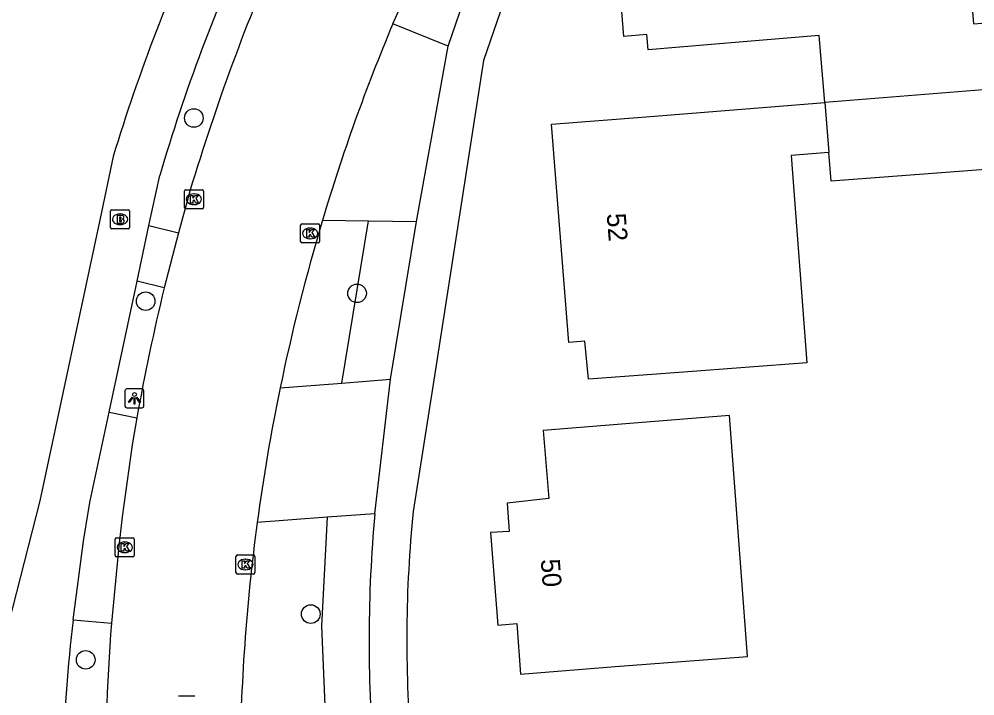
# Model space of a CAD drawing. Extents: x 157321 to 158827, y 386650 to 388532.
# Drawn here: x 158189.5 to 158239.7, y 387563.6 to 387599.1 of the extents above; entities that cross this region are included whole.
import ezdxf

# ---------------------------------------------------------------- set-up
doc = ezdxf.new("R2010")
doc.units = 0
for name, color, linetype in [('IMGEO_Boom', 7, 'Continuous'), ('IMGEO_Brandkraan', 7, 'Continuous'), ('IMGEO_Groenvoorziening', 7, 'Continuous'), ('IMGEO_Kolk', 7, 'Continuous'), ('IMGEO_Lichtpunt', 7, 'Continuous'), ('IMGEO_Pand', 7, 'Continuous'), ('IMGEO_Pand_nummerreeks', 7, 'Continuous'), ('IMGEO_Rijbaan_lokaal_gesloten', 7, 'Continuous'), ('IMGEO_Rioolput', 7, 'Continuous'), ('IMGEO_Voetpad_open', 7, 'Continuous')]:
    doc.layers.add(name, color=color, linetype=linetype)

msp = doc.modelspace()

# ---------------------------------------------------------------- linework, layer by layer
at = {"layer": 'IMGEO_Boom'}
for centre in [(158198.682, 387593.911), (158207.259, 387584.702), (158196.154, 387584.287), (158204.828, 387567.85), (158193.002, 387565.448)]:
    msp.add_circle(centre, 0.489, dxfattribs=at)
at = {"layer": 'IMGEO_Brandkraan'}
for p, q in [((158194.306, 387588.164), (158194.306, 387589.016)), ((158194.381, 387589.09), (158195.233, 387589.09)), ((158194.794, 387588.87), (158194.819, 387588.87)), ((158195.307, 387589.016), (158195.307, 387588.164)), ((158194.817, 387588.31), (158194.792, 387588.31)), ((158195.233, 387588.09), (158194.381, 387588.09))]:
    msp.add_line(p, q, dxfattribs=at)
for points in [[(158194.306, 387588.164), (158194.306, 387589.016)], [(158194.381, 387589.09), (158195.233, 387589.09)], [(158195.307, 387589.016), (158195.307, 387588.164)], [(158194.654, 387588.79), (158194.654, 387588.39), (158194.867, 387588.39)], [(158194.885, 387588.79), (158194.654, 387588.79)], [(158194.833, 387588.709), (158194.779, 387588.709), (158194.779, 387588.633)], [(158194.779, 387588.633), (158194.832, 387588.633)], [(158194.841, 387588.557), (158194.779, 387588.557), (158194.779, 387588.476)], [(158194.779, 387588.476), (158194.841, 387588.476)], [(158195.233, 387588.09), (158194.381, 387588.09)]]:
    msp.add_lwpolyline(points, dxfattribs=at)
for centre, radius, start, end in [((158194.383, 387589.014), 0.0765, 91.552, 178.448), ((158194.383, 387589.014), 0.0765, 91.552, 178.448), ((158195.231, 387589.014), 0.0765, 1.552, 88.448), ((158195.231, 387589.014), 0.0765, 1.552, 88.448), ((158194.834, 387588.671), 0.0379, 267.8285, 90.9355), ((158194.842, 387588.516), 0.0404, 269.8759, 90.5077), ((158194.873, 387588.641), 0.251, 268.6676, 293.5347), ((158194.889, 387588.645), 0.145, 59.4692, 91.5367), ((158194.914, 387588.692), 0.0922, 285.5137, 58.1501), ((158194.919, 387588.5), 0.105, 301.3115, 78.989), ((158194.383, 387588.166), 0.0765, 181.552, 268.448), ((158194.383, 387588.166), 0.0765, 181.552, 268.448), ((158195.231, 387588.166), 0.0765, 271.552, 358.448), ((158195.231, 387588.166), 0.0765, 271.552, 358.448)]:
    msp.add_arc(centre, radius, start, end, dxfattribs=at)
for centre, major_axis, ratio, start_param, end_param in [((158194.793, 387588.59), (-0.387, 0.002), 0.722429, 4.712389, 7.853982), ((158194.818, 387588.59), (-0.39, 0.002), 0.717154, 1.570796, 4.712389)]:
    msp.add_ellipse(centre, major_axis=major_axis, ratio=ratio, start_param=start_param, end_param=end_param, dxfattribs=at)
at = {"layer": 'IMGEO_Groenvoorziening'}
for points in [[(158206.451, 387579.984), (158207.862, 387588.509)], [(158205.682, 387572.936), (158205.39, 387567.223), (158205.685, 387560.158)]]:
    msp.add_lwpolyline(points, dxfattribs=at)
at = {"layer": 'IMGEO_Kolk'}
for p, q in [((158198.188, 387589.218), (158198.188, 387590.07)), ((158198.263, 387590.144), (158199.115, 387590.144)), ((158198.676, 387589.924), (158198.701, 387589.924)), ((158199.189, 387590.07), (158199.189, 387589.218)), ((158198.699, 387589.364), (158198.674, 387589.364)), ((158199.115, 387589.144), (158198.263, 387589.144)), ((158204.367, 387588.35), (158205.219, 387588.35)), ((158204.292, 387587.424), (158204.292, 387588.276)), ((158204.78, 387588.13), (158204.805, 387588.13)), ((158205.293, 387588.276), (158205.293, 387587.424)), ((158205.219, 387587.35), (158204.367, 387587.35)), ((158204.803, 387587.57), (158204.778, 387587.57)), ((158194.553, 387570.931), (158194.553, 387571.783)), ((158194.628, 387571.857), (158195.48, 387571.857)), ((158195.554, 387571.783), (158195.554, 387570.931)), ((158195.041, 387571.637), (158195.066, 387571.637)), ((158195.48, 387570.857), (158194.628, 387570.857)), ((158195.064, 387571.077), (158195.039, 387571.077)), ((158200.895, 387570.029), (158200.895, 387570.881)), ((158200.97, 387570.955), (158201.822, 387570.955)), ((158201.383, 387570.735), (158201.408, 387570.735)), ((158201.896, 387570.881), (158201.896, 387570.029)), ((158201.822, 387569.955), (158200.97, 387569.955)), ((158201.406, 387570.175), (158201.381, 387570.175))]:
    msp.add_line(p, q, dxfattribs=at)
for points in [[(158198.188, 387589.218), (158198.188, 387590.07)], [(158198.263, 387590.144), (158199.115, 387590.144)], [(158198.509, 387589.844), (158198.632, 387589.844), (158198.632, 387589.693), (158198.762, 387589.844), (158198.926, 387589.844), (158198.78, 387589.693), (158198.933, 387589.444), (158198.781, 387589.444), (158198.696, 387589.608), (158198.632, 387589.541), (158198.632, 387589.444), (158198.509, 387589.444), (158198.509, 387589.844)], [(158199.189, 387590.07), (158199.189, 387589.218)], [(158199.115, 387589.144), (158198.263, 387589.144)], [(158204.367, 387588.35), (158205.219, 387588.35)], [(158204.292, 387587.424), (158204.292, 387588.276)], [(158204.613, 387588.05), (158204.736, 387588.05), (158204.736, 387587.899), (158204.866, 387588.05), (158205.03, 387588.05), (158204.884, 387587.899), (158205.037, 387587.65), (158204.885, 387587.65), (158204.8, 387587.814), (158204.736, 387587.747), (158204.736, 387587.65), (158204.613, 387587.65), (158204.613, 387588.05)], [(158205.293, 387588.276), (158205.293, 387587.424)], [(158205.219, 387587.35), (158204.367, 387587.35)], [(158194.553, 387570.931), (158194.553, 387571.783)], [(158194.628, 387571.857), (158195.48, 387571.857)], [(158195.554, 387571.783), (158195.554, 387570.931)], [(158194.874, 387571.557), (158194.997, 387571.557), (158194.997, 387571.406), (158195.127, 387571.557), (158195.291, 387571.557), (158195.145, 387571.406), (158195.298, 387571.157), (158195.146, 387571.157), (158195.061, 387571.321), (158194.997, 387571.254), (158194.997, 387571.157), (158194.874, 387571.157), (158194.874, 387571.557)], [(158195.48, 387570.857), (158194.628, 387570.857)], [(158200.895, 387570.029), (158200.895, 387570.881)], [(158200.97, 387570.955), (158201.822, 387570.955)], [(158201.896, 387570.881), (158201.896, 387570.029)], [(158201.216, 387570.655), (158201.339, 387570.655), (158201.339, 387570.504), (158201.469, 387570.655), (158201.633, 387570.655), (158201.487, 387570.504), (158201.64, 387570.255), (158201.488, 387570.255), (158201.403, 387570.419), (158201.339, 387570.352), (158201.339, 387570.255), (158201.216, 387570.255), (158201.216, 387570.655)], [(158201.822, 387569.955), (158200.97, 387569.955)]]:
    msp.add_lwpolyline(points, dxfattribs=at)
for centre, start, end in [((158198.265, 387590.068), 91.552, 178.448), ((158198.265, 387590.068), 91.552, 178.448), ((158199.113, 387590.068), 1.552, 88.448), ((158199.113, 387590.068), 1.552, 88.448), ((158198.265, 387589.22), 181.552, 268.448), ((158198.265, 387589.22), 181.552, 268.448), ((158199.113, 387589.22), 271.552, 358.448), ((158199.113, 387589.22), 271.552, 358.448), ((158204.369, 387588.274), 91.552, 178.448), ((158204.369, 387588.274), 91.552, 178.448), ((158205.217, 387588.274), 1.552, 88.448), ((158205.217, 387588.274), 1.552, 88.448), ((158204.369, 387587.426), 181.552, 268.448), ((158204.369, 387587.426), 181.552, 268.448), ((158205.217, 387587.426), 271.552, 358.448), ((158205.217, 387587.426), 271.552, 358.448), ((158194.63, 387571.781), 91.552, 178.448), ((158194.63, 387571.781), 91.552, 178.448), ((158195.478, 387571.781), 1.552, 88.448), ((158195.478, 387571.781), 1.552, 88.448), ((158194.63, 387570.933), 181.552, 268.448), ((158194.63, 387570.933), 181.552, 268.448), ((158195.478, 387570.933), 271.552, 358.448), ((158195.478, 387570.933), 271.552, 358.448), ((158200.972, 387570.879), 91.552, 178.448), ((158200.972, 387570.879), 91.552, 178.448), ((158201.82, 387570.879), 1.552, 88.448), ((158201.82, 387570.879), 1.552, 88.448), ((158200.972, 387570.031), 181.552, 268.448), ((158200.972, 387570.031), 181.552, 268.448), ((158201.82, 387570.031), 271.552, 358.448), ((158201.82, 387570.031), 271.552, 358.448)]:
    msp.add_arc(centre, 0.0765, start, end, dxfattribs=at)
for centre, major_axis, ratio, start_param, end_param in [((158198.675, 387589.644), (-0.387, 0.002), 0.722429, 4.712389, 7.853982), ((158198.7, 387589.644), (-0.39, 0.002), 0.717154, 1.570796, 4.712389), ((158204.779, 387587.85), (-0.387, 0.002), 0.722429, 4.712389, 7.853982), ((158204.804, 387587.85), (-0.39, 0.002), 0.717154, 1.570796, 4.712389), ((158195.04, 387571.357), (-0.387, 0.002), 0.722429, 4.712389, 7.853982), ((158195.065, 387571.357), (-0.39, 0.002), 0.717154, 1.570796, 4.712389), ((158201.382, 387570.455), (-0.387, 0.002), 0.722429, 4.712389, 7.853982), ((158201.407, 387570.455), (-0.39, 0.002), 0.717154, 1.570796, 4.712389)]:
    msp.add_ellipse(centre, major_axis=major_axis, ratio=ratio, start_param=start_param, end_param=end_param, dxfattribs=at)
at = {"layer": 'IMGEO_Lichtpunt'}
for p, q in [((158195.065, 387579.587), (158195.065, 387578.78)), ((158195.065, 387579.587), (158195.065, 387578.78)), ((158195.967, 387579.682), (158195.159, 387579.682)), ((158195.967, 387579.682), (158195.159, 387579.682)), ((158196.061, 387578.78), (158196.061, 387579.587)), ((158196.061, 387578.78), (158196.061, 387579.587)), ((158195.159, 387578.686), (158195.967, 387578.686)), ((158195.159, 387578.686), (158195.967, 387578.686))]:
    msp.add_line(p, q, dxfattribs=at)
for points in [[(158195.439, 387579.251), (158195.478, 387579.223), (158195.29, 387578.961), (158195.252, 387578.988), (158195.439, 387579.251)], [(158195.541, 387579.203), (158195.588, 387579.203), (158195.588, 387578.881), (158195.541, 387578.881), (158195.541, 387579.203)], [(158195.651, 387579.223), (158195.689, 387579.25), (158195.876, 387578.988), (158195.837, 387578.96), (158195.651, 387579.223)]]:
    msp.add_lwpolyline(points, dxfattribs=at)
msp.add_circle((158195.564, 387579.385), 0.0994, dxfattribs=at)
for centre, start, end in [((158195.159, 387579.587), 90, 180), ((158195.159, 387579.587), 90, 180), ((158195.967, 387579.587), 0, 90), ((158195.967, 387579.587), 0, 90), ((158195.159, 387578.78), 180, 270), ((158195.159, 387578.78), 180, 270), ((158195.967, 387578.78), 270, 0), ((158195.967, 387578.78), 270, 360)]:
    msp.add_arc(centre, 0.0946, start, end, dxfattribs=at)
at = {"layer": 'IMGEO_Pand'}
for points in [[(158231.831, 387594.73), (158231.543, 387598.239), (158227.54, 387597.91), (158222.556, 387597.501), (158222.49, 387598.301), (158221.28, 387598.202), (158220.78, 387604.3), (158221.974, 387604.394), (158221.73, 387607.49), (158226.715, 387607.88), (158231.894, 387608.286), (158232.417, 387601.61), (158239.392, 387602.156), (158239.65, 387598.867), (158249.196, 387599.615), (158249.354, 387596.124)], [(158249.354, 387596.124), (158231.831, 387594.73)], [(158249.354, 387596.124), (158249.545, 387591.905), (158232.17, 387590.597), (158232.047, 387592.102)], [(158232.047, 387592.102), (158230.076, 387591.944), (158230.896, 387581.054), (158224.406, 387580.565), (158219.42, 387580.19), (158219.23, 387582.18), (158218.38, 387582.12), (158217.47, 387593.58), (158222.455, 387593.98), (158229.878, 387594.575), (158231.831, 387594.73)], [(158231.831, 387594.73), (158232.047, 387592.102)], [(158226.831, 387578.289), (158222.024, 387577.902), (158217.04, 387577.5), (158217.34, 387573.93), (158215.14, 387573.68), (158215.26, 387572.19), (158214.27, 387572.13), (158214.65, 387567.27), (158215.65, 387567.36), (158215.84, 387564.7), (158220.825, 387565.089), (158224.3, 387565.36), (158227.769, 387565.63), (158227.421, 387570.323), (158226.831, 387578.289)]]:
    msp.add_lwpolyline(points, dxfattribs=at)
at = {"layer": 'IMGEO_Rijbaan_lokaal_gesloten'}
for points in [[(158209.14, 387598.854), (158210.829, 387602.619), (158214.721, 387610.576), (158228.318, 387638.766)], [(158198.619, 387590.534), (158198.498, 387590.135), (158198.379, 387589.735), (158197.883, 387587.879)], [(158197.883, 387587.879), (158197.131, 387584.99)], [(158195.688, 387578.159), (158195.444, 387576.738), (158194.923, 387572.959), (158194.743, 387571.419), (158194.359, 387567.382)]]:
    msp.add_lwpolyline(points, dxfattribs=at)
for centre, radius, start, end in [((158307.402, 387557.454), 113.701, 156.01161, 163.08566), ((158300.712, 387560.239), 99.381, 157.13513, 163.4545), ((158303.896, 387558.942), 102.803, 163.26714, 168.3331), ((158302.842, 387559.091), 108.837, 166.234, 169.91007), ((158303.972, 387558.936), 102.879, 168.33839, 172.32941), ((158304.009, 387558.965), 102.912, 172.34831, 179.53803), ((158304.076, 387558.689), 110.061, 175.46991, 180.53679)]:
    msp.add_arc(centre, radius, start, end, dxfattribs=at)
at = {"layer": 'IMGEO_Rioolput'}
msp.add_line((158197.876, 387563.553), (158198.728, 387563.553), dxfattribs=at)
msp.add_lwpolyline([(158197.876, 387563.553), (158198.728, 387563.553)], dxfattribs=at)
at = {"layer": 'IMGEO_Voetpad_open'}
for points in [[(158212.043, 387597.686), (158216.106, 387609.539), (158230.842, 387641.425)], [(158232.584, 387640.439), (158231.659, 387638.42), (158218.273, 387609.64), (158213.897, 387596.941), (158211.322, 387580.364), (158210.214, 387573.247)], [(158212.043, 387597.686), (158209.14, 387598.854)], [(158210.391, 387588.477), (158212.043, 387597.686)], [(158194.441, 387591.886), (158194.376, 387591.558), (158193.831, 387588.963), (158190.599, 387573.803), (158185.646, 387554.533)], [(158196.312, 387588.27), (158196.901, 387590.896)], [(158205.446, 387588.54), (158207.862, 387588.509)], [(158207.862, 387588.509), (158210.391, 387588.477)], [(158209.018, 387580.184), (158210.391, 387588.477)], [(158195.704, 387585.332), (158196.312, 387588.27)], [(158196.312, 387588.27), (158197.883, 387587.879)], [(158194.232, 387578.458), (158195.704, 387585.332)], [(158197.131, 387584.99), (158195.704, 387585.332)], [(158203.217, 387579.731), (158206.451, 387579.984)], [(158206.451, 387579.984), (158209.018, 387580.184)], [(158208.195, 387573.12), (158209.018, 387580.184)], [(158192.338, 387567.555), (158192.888, 387571.68), (158193.149, 387573.301), (158193.234, 387573.797), (158194.232, 387578.458)], [(158194.232, 387578.458), (158195.688, 387578.159)], [(158205.682, 387572.936), (158202.014, 387572.668)], [(158208.195, 387573.12), (158205.682, 387572.936)], [(158192.338, 387567.555), (158194.359, 387567.382)]]:
    msp.add_lwpolyline(points, dxfattribs=at)
for centre, radius, start, end in [((158294.684, 387561.096), 104.865, 155.32535, 162.92575), ((158282.802, 387565.935), 89.454, 154.91074, 163.79718), ((158275.464, 387566.534), 65.594, 174.12581, 184.88676), ((158281.361, 387566.421), 73.472, 174.76841, 184.73797), ((158296.172, 387555.824), 104.494, 173.55421, 181.59642)]:
    msp.add_arc(centre, radius, start, end, dxfattribs=at)

# ---------------------------------------------------------------- texts
at = {"layer": 'IMGEO_Pand_nummerreeks'}
for s, rotation, p in [('52', 274.5376, (158220.372, 387588.877)), ('50', 274.4689, (158216.908, 387570.717))]:
    msp.add_text(s, height=1, rotation=rotation, dxfattribs=at).set_placement(p)

doc.saveas('drawing.dxf')
